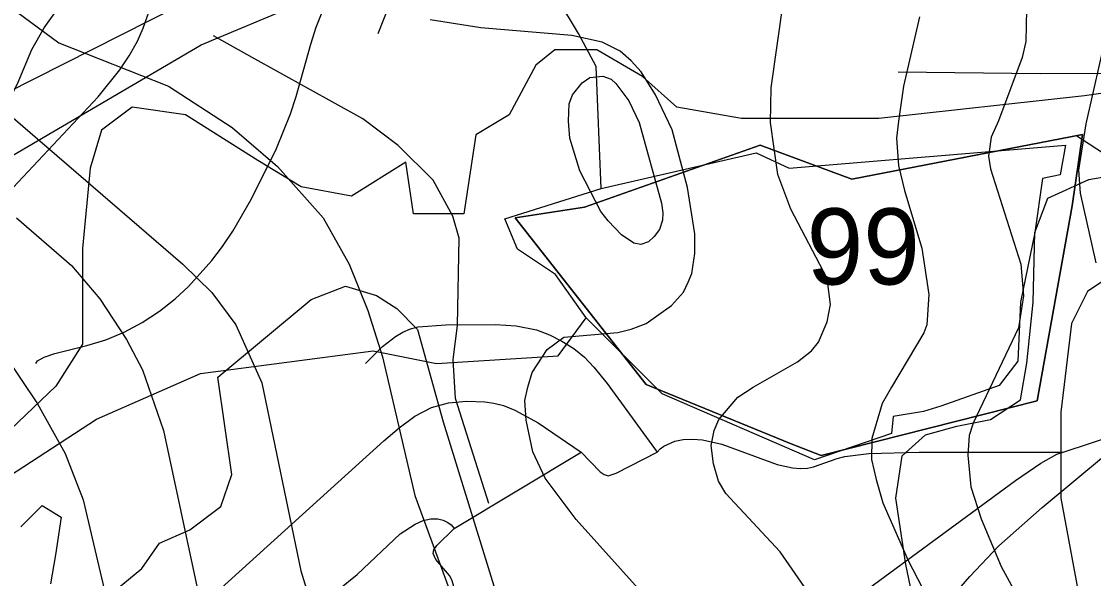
# Model space of a CAD drawing. Extents: x -709584 to -702006, y -1161789 to -1157496.
# Drawn here: x -706282.3 to -706071, y -1159921.9 to -1159812.1 of the extents above; entities that cross this region are included whole.
import ezdxf

# ---------------------------------------------------------------- set-up
doc = ezdxf.new("R2010")
doc.units = 0
for name, color, linetype in [('102_obvod PÚ', 7, 'Continuous'), ('120_vrstevnice hlavní', 7, 'Continuous'), ('122_vrstevnice základní', 7, 'Continuous'), ('124_vrstevnice doplňková', 7, 'Continuous'), ('408_BPEJ_linie', 7, 'Continuous'), ('409_BPEJ_popis', 7, 'Continuous'), ('411_akumulovaný odtok', 7, 'Continuous'), ('419_LPIS PB', 7, 'Continuous')]:
    doc.layers.add(name, color=color, linetype=linetype)

msp = doc.modelspace()

# ---------------------------------------------------------------- linework, layer by layer
at = {"layer": '102_obvod PÚ'}
for points in [[(-706184.96, -1159850.81), (-706171.33, -1159848.67), (-706136.72, -1159836.46), (-706118.59, -1159843.16), (-706073.17, -1159834.35), (-706075.21, -1159848.42), (-706082.06, -1159886.88), (-706124.67, -1159897.61), (-706130.61, -1159895.31), (-706159.17, -1159883.63), (-706184.96, -1159850.81)], [(-706184.96, -1159850.81), (-706159.17, -1159883.63), (-706130.61, -1159895.31), (-706124.67, -1159897.61), (-706082.06, -1159886.88), (-706075.21, -1159848.42), (-706073.17, -1159834.35), (-706118.59, -1159843.16), (-706136.72, -1159836.46), (-706171.33, -1159848.67), (-706184.96, -1159850.81)]]:
    msp.add_lwpolyline(points, dxfattribs=at)
at = {"layer": '120_vrstevnice hlavní'}
for points in [[(-706400.14, -1159620.68), (-706391.3, -1159635.45), (-706371.6, -1159676.97), (-706361.48, -1159695.78), (-706344.24, -1159720.85), (-706336.54, -1159733.39), (-706326.43, -1159752.2), (-706314.46, -1159777.28), (-706302.34, -1159796.09), (-706274.94, -1159816.35)], [(-706068.37, -1159814.05), (-706072.5, -1159832.28), (-706073.93, -1159841.4), (-706073.64, -1159845.96), (-706070.51, -1159859.64)], [(-706274.94, -1159816.35), (-706253.33, -1159824.88), (-706240.79, -1159833), (-706231.81, -1159840.69), (-706222.83, -1159850.81), (-706217.7, -1159859.93), (-706214, -1159869.05), (-706211.15, -1159878.17), (-706204.73, -1159905.53), (-706198.04, -1159923.77)]]:
    msp.add_lwpolyline(points, dxfattribs=at)
at = {"layer": '122_vrstevnice základní'}
for points in [[(-706125.65, -1159926.9), (-706132.78, -1159916.64), (-706143.46, -1159905.1), (-706144.89, -1159902.68), (-706145.89, -1159899.26), (-706146.32, -1159895.7), (-706145.74, -1159892.7), (-706144.83, -1159890.54), (-706141.08, -1159886.16), (-706138.05, -1159884.15), (-706129.36, -1159879.17), (-706126.6, -1159877.01), (-706125.22, -1159875.32), (-706123.51, -1159871.33), (-706122.8, -1159867.91), (-706123.51, -1159862.78), (-706130.64, -1159849.1), (-706133.2, -1159842.26), (-706134.63, -1159832), (-706134.49, -1159825.16), (-706132.06, -1159808.06)], [(-706084.19, -1159809.77), (-706084.33, -1159816.04), (-706085.04, -1159819.18), (-706089.74, -1159831.72), (-706091.19, -1159834.88), (-706091.7, -1159838.64), (-706091.31, -1159841.12), (-706085.33, -1159859.93), (-706084.76, -1159866.2), (-706085.75, -1159872.47), (-706094.73, -1159891.28), (-706095.51, -1159893.69), (-706095.73, -1159897.55), (-706095.16, -1159903.82), (-706093.16, -1159910.09), (-706089.17, -1159919.49), (-706082.33, -1159932.03)], [(-706159.57, -1159925.19), (-706172.96, -1159910.23), (-706179.09, -1159902.11), (-706181.47, -1159896.95), (-706182.79, -1159890.71), (-706183.08, -1159886.78), (-706182.51, -1159884.15), (-706181.65, -1159881.3), (-706178.66, -1159876.74), (-706175.38, -1159874.32), (-706164.74, -1159873.37), (-706162.13, -1159872.75), (-706159.18, -1159871.61), (-706154.15, -1159868.05), (-706151.81, -1159865.47), (-706150.87, -1159863.49), (-706150.16, -1159861.78), (-706149.54, -1159857.86), (-706149.59, -1159853.94), (-706151.02, -1159844.82), (-706154.01, -1159833.43), (-706157.29, -1159826.58), (-706160.14, -1159822.03), (-706162.13, -1159819.89), (-706164.26, -1159817.94), (-706167.83, -1159816.18), (-706173.81, -1159814.9), (-706191.77, -1159813.33), (-706201.74, -1159811.77)], [(-706105.27, -1159811.2), (-706108.41, -1159824.88), (-706109.42, -1159831.75), (-706109.8, -1159835.13), (-706109.42, -1159840.52), (-706108.27, -1159845.39), (-706104.85, -1159856.79), (-706103.42, -1159865.91), (-706103.85, -1159871.9), (-706104.42, -1159873.47), (-706110.83, -1159884.15), (-706112.63, -1159887.41), (-706114.7, -1159894.31), (-706114.77, -1159898.46), (-706113.82, -1159902.39), (-706112.54, -1159906.95), (-706107.55, -1159918.35), (-706088.6, -1159954.83)], [(-706294.51, -1159822.03), (-706250.48, -1159859.93), (-706244.78, -1159865.49), (-706240.07, -1159871.9), (-706234.94, -1159883.3), (-706227.25, -1159920.35), (-706221.98, -1159937.45), (-706218.7, -1159946), (-706214.57, -1159954.54), (-706206.59, -1159968.79), (-706200.75, -1159977.34), (-706188.96, -1159992.37), (-706182.93, -1159999), (-706109.98, -1160066.97), (-706091.17, -1160085.5), (-706081.56, -1160089.38), (-706061.47, -1160090.96), (-706042.29, -1160091.2)], [(-706283.25, -1159850.81), (-706272.42, -1159860.21), (-706266.86, -1159866.77), (-706261.59, -1159874.75), (-706258.46, -1159880.73), (-706254.32, -1159892.7), (-706247.48, -1159924.62), (-706242.78, -1159940.58), (-706235.51, -1159956.54), (-706230.1, -1159966.51), (-706226.11, -1159972.5), (-706200.32, -1160005.27), (-706187.35, -1160019.38), (-706129.93, -1160074.1), (-706110.83, -1160090.06)], [(-706285.82, -1159877.46), (-706279.12, -1159887.43), (-706273.7, -1159897.26), (-706270.14, -1159906.38), (-706263.16, -1159936.02), (-706255.89, -1159956.54), (-706248.91, -1159970.22), (-706241.21, -1159981.62), (-706224.97, -1160001.85), (-706212.15, -1160015.82), (-706194.33, -1160033.91), (-706165.83, -1160060.28), (-706149.45, -1160076.24), (-706130.5, -1160093.19), (-706112.54, -1160107.58), (-706102.28, -1160114.57), (-706081.76, -1160125.54), (-706068.08, -1160131.09), (-706057.82, -1160134.52), (-706035.59, -1160138.79), (-706027.05, -1160139.36)]]:
    msp.add_lwpolyline(points, dxfattribs=at)
at = {"layer": '124_vrstevnice doplňková'}
for points in [[(-706190.14, -1159907.11), (-706196.76, -1159886.43), (-706197.18, -1159878.74), (-706196.33, -1159872.04), (-706196.04, -1159854.8), (-706197.25, -1159850.5), (-706201.17, -1159843.4), (-706208.01, -1159836.56), (-706215, -1159831.29), (-706236.8, -1159819.18), (-706244.45, -1159814.97)], [(-706174.2, -1159835.12), (-706174.46, -1159831.73), (-706174.33, -1159828.35), (-706173.67, -1159826.58), (-706171.77, -1159824.18), (-706170.24, -1159823.17), (-706167.69, -1159822.88), (-706166.05, -1159823.46), (-706165.12, -1159824.3), (-706162.56, -1159827.73), (-706160.56, -1159832), (-706156.13, -1159847.94), (-706155.87, -1159849.79), (-706155.97, -1159851.29), (-706156.54, -1159853.09), (-706157.57, -1159854.51), (-706158.71, -1159855.51), (-706160.24, -1159856.06), (-706161.61, -1159855.82), (-706164.02, -1159854.18), (-706166.68, -1159851.37), (-706168.11, -1159849.53), (-706172.25, -1159841.55), (-706174.2, -1159835.12)]]:
    msp.add_lwpolyline(points, dxfattribs=at)
at = {"layer": '408_BPEJ_linie'}
for points in [[(-706168, -1159845), (-706169, -1159821), (-706172.5, -1159814.5), (-706184.94, -1159793.77), (-706186, -1159792), (-706204, -1159782), (-706225.5, -1159777.5), (-706278, -1159772.5), (-706286.5, -1159769.5), (-706298.5, -1159760), (-706303, -1159750)], [(-706168, -1159845), (-706137.5, -1159838), (-706131, -1159841), (-706076.5, -1159836.5), (-706077.53, -1159842.3), (-706081.05, -1159843.08), (-706082.56, -1159853.68), (-706085.38, -1159867.42), (-706085.91, -1159879.07), (-706089.61, -1159883.84), (-706101.11, -1159887.95), (-706104.47, -1159888.96), (-706110.48, -1159889.96), (-706110.78, -1159893.3), (-706126, -1159898.5), (-706156, -1159885.5), (-706171, -1159870.5)], [(-706171, -1159870.5), (-706177, -1159862), (-706184.5, -1159857), (-706187, -1159851), (-706168, -1159845)], [(-706508.5, -1160036), (-706493, -1160032.5), (-706465.5, -1160022), (-706428.77, -1160000), (-706428.28, -1159999.71), (-706427, -1159999.65), (-706426.92, -1159999.65), (-706330.5, -1159931.5), (-706267.5, -1159890.5), (-706247, -1159881.5), (-706213, -1159877), (-706200.5, -1159879.5), (-706176.5, -1159878), (-706171, -1159870.5)]]:
    msp.add_lwpolyline(points, dxfattribs=at)
at = {"layer": '411_akumulovaný odtok'}
for p, q in [((-706076.99, -1159897), (-706061.99, -1159892)), ((-706196.99, -1159912), (-706171.99, -1159897))]:
    msp.add_line(p, q, dxfattribs=at)
for points in [[(-706211.99, -1159814.5), (-706209.88, -1159809.16), (-706208.83, -1159805.18), (-706208.5, -1159803.07), (-706208.37, -1159800.7), (-706208.48, -1159798.47), (-706208.79, -1159796.47), (-706209.66, -1159792.8), (-706214.38, -1159776.23), (-706216.17, -1159768.81), (-706216.7, -1159765.12), (-706216.96, -1159761.47), (-706217.12, -1159750.43), (-706216.97, -1159739.38), (-706216.51, -1159735.06), (-706215.49, -1159730.41), (-706214.77, -1159728.2), (-706213.25, -1159724.49), (-706211.99, -1159722)], [(-706283.95, -1159844.81), (-706267.2, -1159826.93), (-706262.92, -1159821.63), (-706261.04, -1159818.86), (-706259.43, -1159815.98), (-706258.31, -1159813.43), (-706254.59, -1159802.81), (-706253.24, -1159799.71), (-706246.88, -1159787.56), (-706245.4, -1159784.47), (-706244.13, -1159781.32), (-706242.46, -1159775.2), (-706240.42, -1159765.24), (-706239.39, -1159761.34), (-706238.01, -1159756.99), (-706233.66, -1159744.78), (-706232.14, -1159739.18), (-706231.92, -1159737.61), (-706231.99, -1159737)], [(-706324.49, -1159864.5), (-706302.02, -1159844.97), (-706294.01, -1159837.8), (-706288.44, -1159832.22), (-706285.25, -1159828.25), (-706283.93, -1159826.13), (-706282.93, -1159824.07), (-706280.24, -1159817.64), (-706277.82, -1159813.34), (-706273.4, -1159807.14), (-706262.25, -1159792.91), (-706259.44, -1159788.66), (-706258.25, -1159786.44), (-706256.46, -1159781.75), (-706255, -1159775.76), (-706253.79, -1159769.18), (-706251.99, -1159757)], [(-706109.49, -1159822), (-706081.48, -1159822.34), (-706068.97, -1159822.27), (-706061.73, -1159821.93), (-706058.16, -1159821.61), (-706054.64, -1159821.13), (-706051.19, -1159820.46), (-706047.83, -1159819.51), (-706044.66, -1159818.28), (-706029.31, -1159810.52), (-706026.13, -1159809.22), (-706022.67, -1159808.12), (-706019.13, -1159807.25), (-706015.51, -1159806.57), (-706008.15, -1159805.53), (-705982.07, -1159803.07), (-705974.85, -1159802.23), (-705968.04, -1159801.05), (-705958.92, -1159798.61), (-705955.57, -1159797.3), (-705952.18, -1159795.42), (-705948.87, -1159793.11), (-705942.93, -1159788.05), (-705936.99, -1159782)], [(-706279.49, -1159879.5), (-706279.1, -1159878.96), (-706277.8, -1159878.27), (-706275.71, -1159877.51), (-706269.41, -1159875.95), (-706265.69, -1159874.86), (-706262.06, -1159873.35), (-706258.48, -1159871.42), (-706255.08, -1159869.18), (-706252, -1159866.76), (-706249.37, -1159864.31), (-706244.8, -1159859.2), (-706242.69, -1159856.45), (-706240.64, -1159853.42), (-706236.92, -1159847.05), (-706232.05, -1159837.11), (-706229.29, -1159830.33), (-706228.13, -1159826.91), (-706225.27, -1159816.55), (-706224.21, -1159813.21), (-706220.61, -1159804.1)], [(-706074.49, -1159834.5), (-706039.1, -1159857.51), (-706035.51, -1159859.64), (-706033.05, -1159860.83), (-706030.54, -1159861.62), (-706026.68, -1159862.1), (-706022.07, -1159862.19), (-706011.99, -1159862)], [(-706214.49, -1159879.5), (-706211.15, -1159876.17), (-706208.55, -1159874.18), (-706207.12, -1159873.35), (-706205.6, -1159872.71), (-706204.11, -1159872.29), (-706198.63, -1159871.86), (-706188.89, -1159871.83), (-706184.76, -1159872.08), (-706180.77, -1159872.89), (-706178.22, -1159873.87), (-706175.76, -1159875.09), (-706173.44, -1159876.53), (-706171.34, -1159878.25), (-706169.47, -1159880.25), (-706166.87, -1159883.48), (-706156.99, -1159897)], [(-706251.99, -1159932), (-706210.86, -1159894.72), (-706207.86, -1159892.2), (-706204.76, -1159889.92), (-706201.48, -1159888.16), (-706198.1, -1159887.25), (-706194.55, -1159886.92), (-706190.96, -1159887.05), (-706189.18, -1159887.3), (-706187.27, -1159887.8), (-706185.05, -1159888.68), (-706180.45, -1159891.19), (-706171.99, -1159897)], [(-706161.99, -1159987), (-706144.45, -1159966.3), (-706140.82, -1159962.28), (-706137.1, -1159958.45), (-706133.16, -1159954.94), (-706131.06, -1159953.38), (-706128.92, -1159952.01), (-706120.04, -1159947.04), (-706117.93, -1159945.64), (-706115.81, -1159943.99), (-706113.79, -1159942.19), (-706109.95, -1159938.29), (-706095.39, -1159921.49), (-706089.62, -1159915.47), (-706081.12, -1159907.87), (-706061.99, -1159892)], [(-706156.99, -1159897), (-706156.4, -1159896.31), (-706155.67, -1159895.78), (-706153.51, -1159894.79), (-706151.85, -1159894.47), (-706150.01, -1159894.41), (-706148.07, -1159894.58), (-706144.27, -1159895.42), (-706133.31, -1159899.39), (-706130.3, -1159900.07), (-706128.83, -1159900.21), (-706127.39, -1159900.14), (-706126.21, -1159899.89), (-706121.49, -1159898.24), (-706120.01, -1159897.86), (-706115.28, -1159897.24), (-706105.37, -1159896.97), (-706076.99, -1159897)], [(-706284.73, -1160082.36), (-706273.96, -1160068.38), (-706268.75, -1160062.01), (-706246.59, -1160037.13), (-706241.22, -1160030.79), (-706236.12, -1160024.29), (-706224.77, -1160008.22), (-706220.15, -1160002.16), (-706215.29, -1159996.34), (-706210.16, -1159990.79), (-706204.74, -1159985.61), (-706199.69, -1159981.4), (-706194.08, -1159977.32), (-706166.25, -1159957.75), (-706126.83, -1159931.94), (-706117.57, -1159925.5), (-706086.36, -1159902.54), (-706081.34, -1159899.16), (-706078.22, -1159897.38), (-706076.99, -1159897)], [(-706171.99, -1159897), (-706168.25, -1159900.83), (-706167.47, -1159901.41), (-706166.63, -1159901.62), (-706165.06, -1159901.1), (-706156.99, -1159897)], [(-706264.49, -1159949.5), (-706261.98, -1159947.15), (-706259.25, -1159945.22), (-706257.66, -1159944.31), (-706253.89, -1159942.78), (-706248.94, -1159941.31), (-706246.18, -1159940), (-706243.67, -1159938.18), (-706235.28, -1159930.86), (-706232.74, -1159929.11), (-706229.96, -1159927.85), (-706223.98, -1159926.2), (-706222.54, -1159925.65), (-706219.84, -1159924.11), (-706216.1, -1159921.08), (-706207.66, -1159913.09), (-706204.67, -1159911.14), (-706203.11, -1159910.47), (-706201.6, -1159910.11), (-706200.21, -1159910.11), (-706199.16, -1159910.39), (-706198.27, -1159910.82), (-706197.59, -1159911.3), (-706196.99, -1159912)], [(-706196.99, -1159937), (-706196.93, -1159926.01), (-706197.14, -1159923.2), (-706197.44, -1159922.17), (-706197.95, -1159921.28), (-706200.65, -1159918.13), (-706201.17, -1159916.98), (-706201, -1159916.22), (-706200.43, -1159915.36), (-706196.99, -1159912)]]:
    msp.add_lwpolyline(points, dxfattribs=at)
at = {"layer": '419_LPIS PB'}
for points in [[(-706330.85, -1159865.9), (-706246.9, -1159816.7), (-706195.6, -1159795.2), (-706196.2, -1159787.5), (-706222.8, -1159794.6), (-706342.3, -1159855)], [(-706051.77, -1159823.72), (-706072.79, -1159826.73), (-706113.33, -1159831.25), (-706140.36, -1159831.25), (-706153.12, -1159828.99), (-706159.88, -1159822.96), (-706168.89, -1159817.69), (-706177.15, -1159817.69), (-706180.9, -1159820.7), (-706186.16, -1159830.5), (-706192.75, -1159834.47), (-706195.09, -1159850.04), (-706205.04, -1159850.04), (-706206.55, -1159839.85), (-706217.21, -1159846.52), (-706227.19, -1159844.71), (-706235.71, -1159839.53), (-706249.97, -1159830.5), (-706260.48, -1159828.99), (-706266.49, -1159833.51), (-706268.74, -1159841.04), (-706270.24, -1159856.86), (-706270.24, -1159875.69), (-706275.5, -1159883.97), (-706289.01, -1159896.77)], [(-706106.12, -1159927.93), (-706107.97, -1159919.09), (-706109.92, -1159906.07), (-706108.71, -1159897.72), (-706104.12, -1159893.55), (-706097.93, -1159891.83), (-706091.31, -1159890.53), (-706085.38, -1159886.66), (-706084.15, -1159879.42), (-706082.91, -1159867.42), (-706082.56, -1159853.68), (-706079.99, -1159846.96), (-706071.9, -1159843.26), (-706047.92, -1159839.03)], [(-706065.63, -1159860.95), (-706072.18, -1159865.3), (-706075.35, -1159871.65), (-706077.44, -1159889.13), (-706077.44, -1159906.03), (-706073.74, -1159925.86)], [(-706263.4, -1159923.9), (-706258.6, -1159919.9), (-706255.1, -1159914.9), (-706249.1, -1159912.3), (-706243, -1159907.7), (-706240.8, -1159901.4), (-706243.6, -1159882.2), (-706225.2, -1159866.9), (-706218.4, -1159864.3), (-706212.3, -1159866.1), (-706208.3, -1159868.7), (-706204.2, -1159872.8), (-706199.2, -1159891), (-706188.9, -1159924.2)], [(-706282.4, -1159911.7), (-706278.2, -1159907.5), (-706274.5, -1159909.8), (-706275.6, -1159917.2), (-706276.6, -1159922.9)]]:
    msp.add_lwpolyline(points, dxfattribs=at)

# ---------------------------------------------------------------- texts
at = {"layer": '409_BPEJ_popis'}
msp.add_text('99', height=15, dxfattribs=at).set_placement((-706127.52, -1159863.94))

doc.saveas('drawing.dxf')
